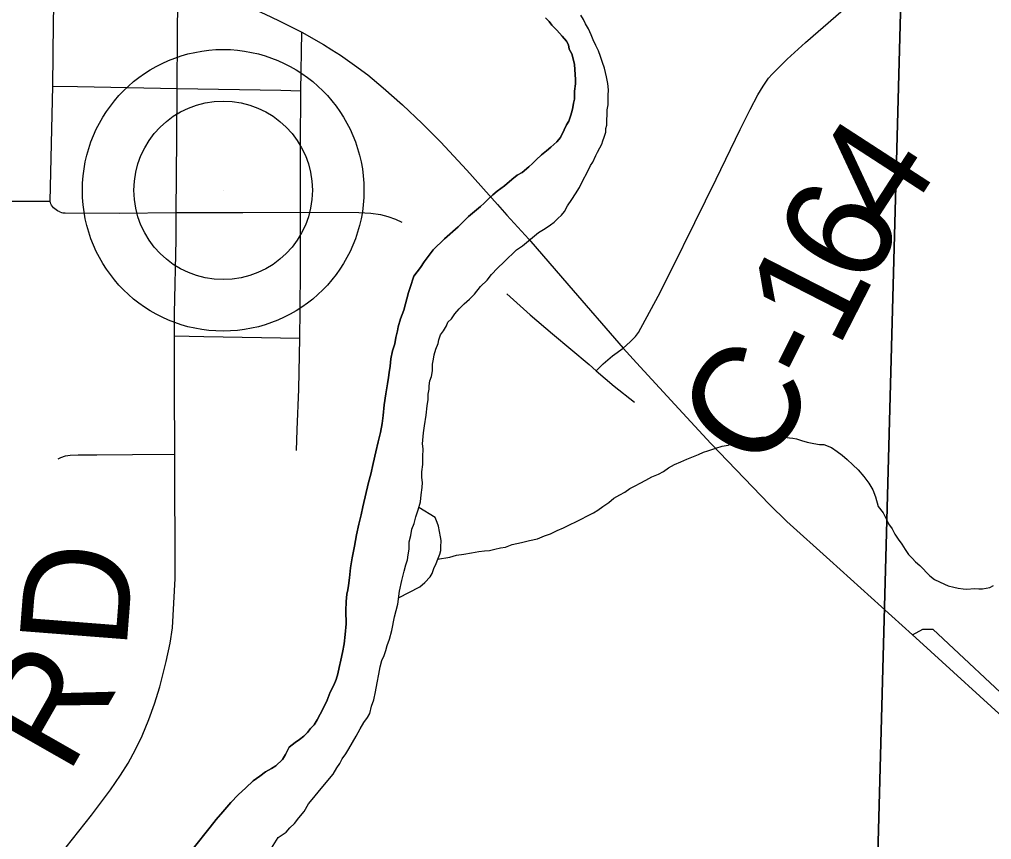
# Model space of a CAD drawing. Extents: x 2.4 to 73.1, y 4.5 to 25.6.
# Drawn here: x 35.3394 to 35.5963, y 23.2374 to 23.454 of the extents above; entities that cross this region are included whole.
import ezdxf

# ---------------------------------------------------------------- set-up
doc = ezdxf.new("R2010")
doc.units = 0
for name, color, linetype in [('GM_X_County_Road', 7, 'Continuous'), ('GM_X_County_Road_Text', 7, 'Continuous'), ('GM_X_Major_River', 7, 'Continuous'), ('GM_X_Minor_River', 7, 'Continuous'), ('GM_X_Section', 7, 'Continuous'), ('GM_X_State_Route', 7, 'Continuous'), ('GM_X_Township_Road', 7, 'Continuous'), ('GM_X_Township_Road_Text', 7, 'Continuous'), ('GM_X_Unincorporated', 7, 'Continuous'), ('GM_X_Unincorporated_Location', 7, 'Continuous')]:
    doc.layers.add(name, color=color, linetype=linetype)

msp = doc.modelspace()

# ---------------------------------------------------------------- linework, layer by layer
at = {"layer": 'GM_X_County_Road'}
msp.add_lwpolyline([(35.49893, 23.36715), (35.50083, 23.36883), (35.50162, 23.36962), (35.50218, 23.37028), (35.50295, 23.37135), (35.50818, 23.38089), (35.51184, 23.3881), (35.51787, 23.40037), (35.52348, 23.41182), (35.52986, 23.42497), (35.53249, 23.43024), (35.53454, 23.43406), (35.53591, 23.43635), (35.53661, 23.43742), (35.53735, 23.43853), (35.53829, 23.43956), (35.53942, 23.44071), (35.54226, 23.44354), (35.54709, 23.4479), (35.55976, 23.45895)], dxfattribs=at)
at = {"layer": 'GM_X_Major_River'}
for points in [[(35.4424, 23.31413), (35.44244, 23.31603), (35.44287, 23.31773), (35.4431, 23.31943), (35.44371, 23.32093), (35.44413, 23.32263), (35.44475, 23.32451), (35.44537, 23.32659), (35.44561, 23.32848), (35.44585, 23.33037), (35.44588, 23.3317), (35.44572, 23.33303), (35.44576, 23.33455), (35.446, 23.33644), (35.44605, 23.33853), (35.4461, 23.34061), (35.44595, 23.34195), (35.44621, 23.34479), (35.44645, 23.34668), (35.4469, 23.34952), (35.44715, 23.35198), (35.44739, 23.35368), (35.44742, 23.35501), (35.44764, 23.35633), (35.44767, 23.35728), (35.44789, 23.3586), (35.4483, 23.35973), (35.44853, 23.36124), (35.44857, 23.36295), (35.44879, 23.36427), (35.44901, 23.36541), (35.44943, 23.36692), (35.45004, 23.36842), (35.45025, 23.36936), (35.45066, 23.37068), (35.45145, 23.3718), (35.45225, 23.37311), (35.45265, 23.37405), (35.45362, 23.37497), (35.45442, 23.37628), (35.45559, 23.37758), (35.45695, 23.37887), (35.45831, 23.38017), (35.45967, 23.38146), (35.46125, 23.38351), (35.463, 23.38518), (35.46417, 23.38666), (35.46574, 23.38833), (35.46749, 23.39), (35.46846, 23.39092), (35.46982, 23.39222), (35.4708, 23.39314), (35.47234, 23.39424), (35.47661, 23.39774), (35.47835, 23.39883), (35.4797, 23.39975), (35.48067, 23.40048), (35.48164, 23.40141), (35.48261, 23.40233), (35.4834, 23.40326), (35.4842, 23.40476), (35.48538, 23.40644), (35.48636, 23.40793), (35.48736, 23.40961), (35.48816, 23.4113), (35.48955, 23.41373), (35.49035, 23.41542), (35.49095, 23.41636), (35.49175, 23.41804), (35.49215, 23.41898), (35.49275, 23.42011), (35.49334, 23.42104), (35.49356, 23.42198), (35.49396, 23.42292), (35.49438, 23.42424), (35.4944, 23.42519), (35.49461, 23.42613), (35.49465, 23.42746), (35.49468, 23.42879), (35.49471, 23.43012), (35.49494, 23.43144), (35.49497, 23.43277), (35.495, 23.43391), (35.49504, 23.43542), (35.49489, 23.43713), (35.49456, 23.43885), (35.49404, 23.44114), (35.49351, 23.44268), (35.49298, 23.44421), (35.49245, 23.44574), (35.49173, 23.44709), (35.49101, 23.44862), (35.49047, 23.44996), (35.48975, 23.4515), (35.48902, 23.45285), (35.48848, 23.454), (35.48775, 23.45516)], [(35.4424, 23.31413), (35.44244, 23.31603), (35.44287, 23.31773), (35.4431, 23.31943), (35.44371, 23.32093), (35.44413, 23.32263), (35.44475, 23.32451), (35.44537, 23.32659), (35.44561, 23.32848), (35.44585, 23.33037), (35.44588, 23.3317), (35.44572, 23.33303), (35.44576, 23.33455), (35.446, 23.33644), (35.44605, 23.33853), (35.4461, 23.34061), (35.44595, 23.34195), (35.44621, 23.34479), (35.44645, 23.34668), (35.4469, 23.34952), (35.44715, 23.35198), (35.44739, 23.35368), (35.44742, 23.35501), (35.44764, 23.35633), (35.44767, 23.35728), (35.44789, 23.3586), (35.4483, 23.35973), (35.44853, 23.36124), (35.44857, 23.36295), (35.44879, 23.36427), (35.44901, 23.36541), (35.44943, 23.36692), (35.45004, 23.36842), (35.45025, 23.36936), (35.45066, 23.37068), (35.45145, 23.3718), (35.45225, 23.37311), (35.45265, 23.37405), (35.45362, 23.37497), (35.45442, 23.37628), (35.45559, 23.37758), (35.45695, 23.37887), (35.45831, 23.38017), (35.45967, 23.38146), (35.46125, 23.38351), (35.463, 23.38518), (35.46417, 23.38666), (35.46574, 23.38833), (35.46749, 23.39), (35.46846, 23.39092), (35.46982, 23.39222), (35.4708, 23.39314), (35.47234, 23.39424), (35.47661, 23.39774), (35.47835, 23.39883), (35.4797, 23.39975), (35.48067, 23.40048), (35.48164, 23.40141), (35.48261, 23.40233), (35.4834, 23.40326), (35.4842, 23.40476), (35.48538, 23.40644), (35.48636, 23.40793), (35.48736, 23.40961), (35.48816, 23.4113), (35.48955, 23.41373), (35.49035, 23.41542), (35.49095, 23.41636), (35.49175, 23.41804), (35.49215, 23.41898), (35.49275, 23.42011), (35.49334, 23.42104), (35.49356, 23.42198), (35.49396, 23.42292), (35.49438, 23.42424), (35.4944, 23.42519), (35.49461, 23.42613), (35.49465, 23.42746), (35.49468, 23.42879), (35.49471, 23.43012), (35.49494, 23.43144), (35.49497, 23.43277), (35.495, 23.43391), (35.49504, 23.43542), (35.49489, 23.43713), (35.49456, 23.43885), (35.49404, 23.44114), (35.49351, 23.44268), (35.49298, 23.44421), (35.49245, 23.44574), (35.49173, 23.44709), (35.49101, 23.44862), (35.49047, 23.44996), (35.48975, 23.4515), (35.48902, 23.45285), (35.48848, 23.454), (35.48775, 23.45516)], [(35.47843, 23.45445), (35.47935, 23.45347), (35.48009, 23.45251), (35.48138, 23.45115), (35.48286, 23.44959), (35.48397, 23.44823), (35.48451, 23.44727), (35.48467, 23.44613), (35.4854, 23.44497), (35.48575, 23.44363), (35.48609, 23.4421), (35.48637, 23.43811), (35.48634, 23.43697), (35.4861, 23.43508), (35.48608, 23.43413), (35.48605, 23.43299), (35.48583, 23.43186), (35.48561, 23.43073), (35.48539, 23.42959), (35.48499, 23.42847), (35.48457, 23.42715), (35.48398, 23.42621), (35.48338, 23.4249), (35.48237, 23.42284), (35.4814, 23.42172), (35.47984, 23.42024), (35.47868, 23.41932), (35.47732, 23.41822), (35.47596, 23.41693), (35.47498, 23.416), (35.47401, 23.41508), (35.47226, 23.4136), (35.47092, 23.41288), (35.46956, 23.41177), (35.46762, 23.41011), (35.46665, 23.40938), (35.46568, 23.40865), (35.46452, 23.40773), (35.46335, 23.40662), (35.46218, 23.40551), (35.46121, 23.40458), (35.45966, 23.40329), (35.4581, 23.402), (35.45538, 23.39922), (35.45169, 23.39609), (35.44876, 23.39313), (35.4464, 23.38996), (35.44542, 23.38847), (35.44365, 23.38624), (35.44262, 23.38322), (35.44221, 23.38191), (35.44095, 23.37719), (35.44014, 23.37493), (35.43951, 23.37286), (35.4393, 23.37173), (35.43887, 23.37003), (35.43864, 23.36833), (35.43802, 23.36645), (35.43759, 23.36437), (35.43735, 23.36248), (35.43712, 23.36077), (35.4369, 23.35945), (35.43666, 23.35775), (35.43622, 23.3551), (35.43576, 23.35227), (35.4355, 23.34943), (35.43526, 23.34734), (35.43482, 23.34489), (35.43419, 23.34243), (35.43355, 23.33979), (35.4329, 23.33677), (35.43226, 23.33394), (35.43163, 23.33168), (35.43014, 23.32526), (35.42971, 23.32319), (35.42908, 23.32073), (35.42844, 23.3179), (35.42798, 23.31488), (35.42733, 23.31186), (35.42689, 23.30921), (35.42663, 23.30656), (35.42639, 23.30448), (35.42617, 23.30334), (35.42595, 23.30221), (35.42571, 23.30032), (35.42565, 23.29785), (35.42575, 23.29443), (35.42549, 23.29159), (35.42524, 23.28913)], [(35.42524, 23.28913), (35.42549, 23.29159), (35.42575, 23.29443), (35.42565, 23.29785), (35.42571, 23.30032), (35.42595, 23.30221), (35.42617, 23.30334), (35.42639, 23.30448), (35.42663, 23.30656), (35.42689, 23.30921), (35.42733, 23.31186), (35.42798, 23.31488), (35.42844, 23.3179), (35.42908, 23.32073), (35.42971, 23.32319), (35.43014, 23.32526), (35.43163, 23.33168), (35.43226, 23.33394), (35.4329, 23.33677), (35.43355, 23.33979), (35.43419, 23.34243), (35.43482, 23.34489), (35.43526, 23.34734), (35.4355, 23.34943), (35.43576, 23.35227), (35.43622, 23.3551), (35.43666, 23.35775), (35.4369, 23.35945), (35.43712, 23.36077), (35.43735, 23.36248), (35.43759, 23.36437), (35.43802, 23.36645), (35.43864, 23.36833), (35.43887, 23.37003), (35.4393, 23.37173), (35.43951, 23.37286), (35.44014, 23.37493), (35.44095, 23.37719), (35.44221, 23.38191), (35.44262, 23.38322), (35.44365, 23.38624), (35.44542, 23.38847), (35.4464, 23.38996), (35.44876, 23.39313), (35.45169, 23.39609), (35.45538, 23.39922), (35.4581, 23.402), (35.45966, 23.40329), (35.46121, 23.40458), (35.46218, 23.40551), (35.46335, 23.40662), (35.46452, 23.40773), (35.46568, 23.40865), (35.46665, 23.40938), (35.46762, 23.41011), (35.46956, 23.41177), (35.47092, 23.41288), (35.47226, 23.4136), (35.47401, 23.41508), (35.47498, 23.416), (35.47596, 23.41693), (35.47732, 23.41822), (35.47868, 23.41932), (35.47984, 23.42024), (35.4814, 23.42172), (35.48237, 23.42284), (35.48338, 23.4249), (35.48398, 23.42621), (35.48457, 23.42715), (35.48499, 23.42847), (35.48539, 23.42959), (35.48561, 23.43073), (35.48583, 23.43186), (35.48605, 23.43299), (35.48608, 23.43413), (35.4861, 23.43508), (35.48634, 23.43697), (35.48637, 23.43811), (35.48609, 23.4421), (35.48575, 23.44363), (35.4854, 23.44497), (35.48467, 23.44613), (35.48451, 23.44727), (35.48397, 23.44823), (35.48286, 23.44959), (35.48138, 23.45115), (35.48009, 23.45251), (35.47935, 23.45347), (35.47843, 23.45445)], [(35.40602, 23.23513), (35.4078, 23.23793), (35.40993, 23.2394), (35.41091, 23.24051), (35.41208, 23.24162), (35.41325, 23.24311), (35.41462, 23.24479), (35.41582, 23.24684), (35.41719, 23.24852), (35.41875, 23.25038), (35.42228, 23.25465), (35.42327, 23.25634), (35.42406, 23.25746), (35.42466, 23.25877), (35.42565, 23.26007), (35.42644, 23.26138), (35.42743, 23.26307), (35.42842, 23.26475), (35.42942, 23.26662), (35.43041, 23.26831), (35.4314, 23.26961), (35.43199, 23.27073), (35.43242, 23.27262), (35.43303, 23.27431), (35.43347, 23.27639), (35.43391, 23.27885), (35.43435, 23.28111), (35.43477, 23.283), (35.43519, 23.2847), (35.4358, 23.28601), (35.43621, 23.28733), (35.43662, 23.28865), (35.43724, 23.29034), (35.43786, 23.29261), (35.43852, 23.2962), (35.43937, 23.29959), (35.43984, 23.303), (35.44048, 23.30583), (35.44111, 23.30828), (35.44153, 23.30998), (35.44195, 23.3113), (35.44217, 23.31262), (35.4424, 23.31413)], [(35.40602, 23.23513), (35.4078, 23.23793), (35.40993, 23.2394), (35.41091, 23.24051), (35.41208, 23.24162), (35.41325, 23.24311), (35.41462, 23.24479), (35.41582, 23.24684), (35.41719, 23.24852), (35.41875, 23.25038), (35.42228, 23.25465), (35.42327, 23.25634), (35.42406, 23.25746), (35.42466, 23.25877), (35.42565, 23.26007), (35.42644, 23.26138), (35.42743, 23.26307), (35.42842, 23.26475), (35.42942, 23.26662), (35.43041, 23.26831), (35.4314, 23.26961), (35.43199, 23.27073), (35.43242, 23.27262), (35.43303, 23.27431), (35.43347, 23.27639), (35.43391, 23.27885), (35.43435, 23.28111), (35.43477, 23.283), (35.43519, 23.2847), (35.4358, 23.28601), (35.43621, 23.28733), (35.43662, 23.28865), (35.43724, 23.29034), (35.43786, 23.29261), (35.43852, 23.2962), (35.43937, 23.29959), (35.43984, 23.303), (35.44048, 23.30583), (35.44111, 23.30828), (35.44153, 23.30998), (35.44195, 23.3113), (35.44217, 23.31262), (35.4424, 23.31413)], [(35.42524, 23.28913), (35.4248, 23.28686), (35.42437, 23.28478), (35.42394, 23.2829), (35.42352, 23.2812), (35.4231, 23.27969), (35.4225, 23.27819), (35.4215, 23.27632), (35.42069, 23.27425), (35.41968, 23.27199), (35.41888, 23.2705), (35.41808, 23.269), (35.41729, 23.26769), (35.41632, 23.26676), (35.41553, 23.26565), (35.41456, 23.26472), (35.4134, 23.2638), (35.41224, 23.26307), (35.41069, 23.26178), (35.40969, 23.25991), (35.4089, 23.2586), (35.40714, 23.25693), (35.40599, 23.2562), (35.40444, 23.25529), (35.4029, 23.2542), (35.40116, 23.25291), (35.39921, 23.25106), (35.39726, 23.24921), (35.39531, 23.24717), (35.39316, 23.24476), (35.3914, 23.24272), (35.38983, 23.24067), (35.38532, 23.23509)], [(35.38532, 23.23509), (35.38983, 23.24067), (35.3914, 23.24272), (35.39316, 23.24476), (35.39531, 23.24717), (35.39726, 23.24921), (35.39921, 23.25106), (35.40116, 23.25291), (35.4029, 23.2542), (35.40444, 23.25529), (35.40599, 23.2562), (35.40714, 23.25693), (35.4089, 23.2586), (35.40969, 23.25991), (35.41069, 23.26178), (35.41224, 23.26307), (35.4134, 23.2638), (35.41456, 23.26472), (35.41553, 23.26565), (35.41632, 23.26676), (35.41729, 23.26769), (35.41808, 23.269), (35.41888, 23.2705), (35.41968, 23.27199), (35.42069, 23.27425), (35.4215, 23.27632), (35.4225, 23.27819), (35.4231, 23.27969), (35.42352, 23.2812), (35.42394, 23.2829), (35.42437, 23.28478), (35.4248, 23.28686), (35.42524, 23.28913)]]:
    msp.add_lwpolyline(points, dxfattribs=at)
at = {"layer": 'GM_X_Minor_River'}
for points in [[(35.44992, 23.31145), (35.45317, 23.31196), (35.45489, 23.31249), (35.4568, 23.31282), (35.4589, 23.31315), (35.4608, 23.31348), (35.46233, 23.31363), (35.46366, 23.31378), (35.465, 23.31413), (35.46653, 23.31447), (35.46786, 23.31463), (35.46959, 23.31534), (35.47207, 23.31585), (35.47417, 23.31636), (35.47627, 23.31688), (35.47819, 23.31759), (35.47972, 23.31812), (35.48146, 23.31903), (35.48318, 23.31974), (35.48492, 23.32065), (35.48645, 23.32137), (35.48799, 23.32209), (35.48934, 23.32281), (35.49107, 23.32372), (35.49223, 23.32445), (35.49358, 23.32536), (35.49513, 23.32646), (35.49649, 23.32757), (35.49803, 23.32848), (35.49938, 23.3292), (35.50073, 23.33012), (35.50208, 23.33084), (35.50343, 23.33157), (35.50496, 23.33229), (35.50651, 23.3332), (35.50823, 23.33391), (35.50958, 23.33464), (35.51093, 23.33556), (35.51248, 23.33647), (35.5142, 23.33718), (35.51574, 23.3379), (35.51881, 23.33915), (35.52016, 23.33969), (35.5213, 23.34004), (35.52341, 23.34074), (35.52513, 23.34127), (35.52666, 23.34161), (35.52801, 23.34215), (35.52934, 23.34249), (35.53068, 23.34284), (35.53183, 23.34319), (35.53297, 23.34335), (35.53412, 23.34351), (35.53545, 23.34367), (35.53678, 23.34382), (35.53811, 23.34379), (35.54001, 23.34374), (35.54153, 23.3437), (35.54285, 23.34348), (35.5438, 23.34345), (35.54475, 23.34324), (35.54607, 23.34283), (35.54758, 23.34241), (35.54927, 23.34199), (35.55079, 23.34176), (35.55193, 23.34173), (35.554, 23.34092), (35.55549, 23.33993), (35.55679, 23.33895), (35.55809, 23.33778), (35.55958, 23.33641), (35.56106, 23.33504), (35.56254, 23.3333), (35.56382, 23.33156), (35.56492, 23.32982), (35.56563, 23.3279), (35.56633, 23.32542), (35.56761, 23.32368), (35.56852, 23.32195), (35.56906, 23.32079), (35.56998, 23.31944), (35.5707, 23.31809), (35.57162, 23.31674), (35.57253, 23.31539), (35.57345, 23.31404), (35.57436, 23.31269), (35.57529, 23.31171), (35.57621, 23.31074), (35.57733, 23.30976), (35.57992, 23.30704), (35.58122, 23.30606), (35.58254, 23.30546), (35.58385, 23.30485), (35.58479, 23.30445), (35.5863, 23.30403), (35.58743, 23.30381), (35.58876, 23.30359), (35.58971, 23.30357)], [(35.4396, 23.30125), (35.44518, 23.30419), (35.44654, 23.30529), (35.44791, 23.30678), (35.4485, 23.30771), (35.44892, 23.30903), (35.44952, 23.31034), (35.44993, 23.31147), (35.45053, 23.31279), (35.45074, 23.31373), (35.45077, 23.31468), (35.45081, 23.31639), (35.45065, 23.31734), (35.45015, 23.3202), (35.44979, 23.32116), (35.44926, 23.3225), (35.44492, 23.32507)], [(35.58971, 23.30357), (35.5918, 23.3037), (35.59294, 23.30367), (35.59389, 23.30365), (35.59484, 23.30381), (35.5958, 23.30398), (35.59676, 23.30453)]]:
    msp.add_lwpolyline(points, dxfattribs=at)
at = {"layer": 'GM_X_Section'}
for points in [[(35.07727, 23.59263), (35.57563, 23.58341), (35.56221, 23.08304), (35.06465, 23.08503)], [(35.57563, 23.58341), (36.07683, 23.58085), (36.06714, 23.07946), (35.56221, 23.08304)]]:
    msp.add_lwpolyline(points, close=True, dxfattribs=at)
at = {"layer": 'GM_X_State_Route'}
for p, q in [((35.57535, 23.29151), (35.5772, 23.28982)), ((35.5772, 23.28982), (35.62684, 23.24449))]:
    msp.add_line(p, q, dxfattribs=at)
for points in [[(35.38229, 23.46341), (35.38578, 23.46236), (35.39159, 23.46048), (35.39662, 23.45871), (35.40066, 23.45707), (35.40431, 23.45542), (35.40789, 23.45374), (35.41405, 23.45067)], [(35.41405, 23.45067), (35.41975, 23.44735), (35.42199, 23.44601), (35.42423, 23.44456), (35.42794, 23.44196), (35.43144, 23.43934), (35.43553, 23.43599), (35.44066, 23.43144), (35.44585, 23.42652), (35.45065, 23.42165), (35.45766, 23.41417), (35.46575, 23.40515), (35.46821, 23.40235), (35.47402, 23.39594), (35.4846, 23.38371), (35.49893, 23.36715)], [(35.49893, 23.36715), (35.50245, 23.36334), (35.51263, 23.35231), (35.52209, 23.34201), (35.53756, 23.3259), (35.54221, 23.32144), (35.55358, 23.31121), (35.57535, 23.29151)]]:
    msp.add_lwpolyline(points, dxfattribs=at)
at = {"layer": 'GM_X_Township_Road'}
for p, q in [((35.4138, 23.43517), (35.41405, 23.45067)), ((35.34756, 23.40603), (35.34824, 23.43636)), ((35.38102, 23.42268), (35.38112, 23.43579)), ((35.38085, 23.40301), (35.38102, 23.42268)), ((35.41371, 23.40312), (35.41367, 23.41672))]:
    msp.add_line(p, q, dxfattribs=at)
for points in [[(35.34824, 23.43636), (35.34847, 23.45312), (35.34866, 23.46614), (35.34869, 23.46805)], [(35.38112, 23.43579), (35.38119, 23.44984), (35.38131, 23.45916), (35.38135, 23.46003), (35.38147, 23.46085), (35.38167, 23.46155), (35.38188, 23.46216), (35.38229, 23.46341)], [(35.34824, 23.43636), (35.35478, 23.43627), (35.38112, 23.43579)], [(35.38112, 23.43579), (35.40849, 23.43529), (35.4138, 23.43517)], [(35.41367, 23.41672), (35.41366, 23.42075), (35.4138, 23.43517)], [(35.26219, 23.36384), (35.26232, 23.37536), (35.26275, 23.39883), (35.26286, 23.40085), (35.26299, 23.40178), (35.26325, 23.40261), (35.2635, 23.40335), (35.26386, 23.40401), (35.26423, 23.40458), (35.26465, 23.40508), (35.26514, 23.40549), (35.26571, 23.4059), (35.26633, 23.40619), (35.26695, 23.40644), (35.26789, 23.40668), (35.26884, 23.40677), (35.28628, 23.40642), (35.31766, 23.40605), (35.34756, 23.40603)], [(35.35006, 23.40322), (35.34946, 23.4035), (35.34911, 23.40375), (35.3488, 23.40399), (35.34846, 23.4043), (35.34816, 23.40464), (35.34793, 23.40493), (35.34774, 23.40532), (35.34756, 23.40603)], [(35.35006, 23.40322), (35.35055, 23.40302), (35.35093, 23.40294), (35.35155, 23.4029), (35.36582, 23.40287), (35.38085, 23.40301)], [(35.38038, 23.37045), (35.38042, 23.37633), (35.3808, 23.39589), (35.38085, 23.40301)], [(35.38085, 23.40301), (35.39846, 23.40305), (35.41371, 23.40312)], [(35.41348, 23.36985), (35.41363, 23.37724), (35.41371, 23.38799), (35.41371, 23.40312)], [(35.41371, 23.40312), (35.4291, 23.403), (35.43226, 23.40285), (35.43481, 23.40252), (35.43677, 23.40197), (35.43881, 23.40122), (35.4405, 23.40046)], [(35.46818, 23.38155), (35.47441, 23.37601), (35.4803, 23.37098), (35.48994, 23.3629), (35.49184, 23.36125)], [(35.3805, 23.33916), (35.38044, 23.35707), (35.38038, 23.37045)], [(35.38038, 23.37045), (35.38815, 23.3703), (35.41348, 23.36985)], [(35.41267, 23.34013), (35.41281, 23.34561), (35.41321, 23.35634), (35.41348, 23.36985)], [(35.49184, 23.36125), (35.49364, 23.36306), (35.49616, 23.3652), (35.49893, 23.36715)], [(35.49184, 23.36125), (35.49658, 23.35713), (35.50193, 23.3529)], [(35.34843, 23.23116), (35.35846, 23.24385), (35.36349, 23.25058), (35.36617, 23.25442), (35.36816, 23.2576), (35.37011, 23.26117), (35.37185, 23.26484), (35.37366, 23.26916), (35.37514, 23.27328), (35.3765, 23.27776), (35.3782, 23.2844), (35.37925, 23.28928), (35.37989, 23.2933), (35.38057, 23.30632), (35.3805, 23.33916)], [(35.34965, 23.33798), (35.35041, 23.33834), (35.35158, 23.33873), (35.35281, 23.33894), (35.35497, 23.33899), (35.35987, 23.33902), (35.36931, 23.33915), (35.3805, 23.33916)], [(35.57535, 23.29151), (35.57814, 23.29299), (35.58077, 23.29299), (35.60412, 23.27112), (35.60806, 23.2703), (35.61034, 23.27123), (35.61202, 23.27381), (35.61239, 23.27418), (35.61287, 23.27446), (35.6136, 23.27478), (35.61451, 23.27496)]]:
    msp.add_lwpolyline(points, dxfattribs=at)
at = {"layer": 'GM_X_Unincorporated'}
for radius in [0.0372, 0.02358]:
    msp.add_circle((35.39326, 23.40888), radius, dxfattribs=at)
at = {"layer": 'GM_X_Unincorporated_Location'}
msp.add_line((35.39326, 23.40888), (35.39326, 23.40888), dxfattribs=at)

# ---------------------------------------------------------------- texts
at = {"layer": 'GM_X_County_Road_Text'}
for s, rotation, p in [('4', 57.0403, (35.57118, 23.39726)), ('6', 62.9421, (35.5636, 23.38234)), ('1', 62.916, (35.55563, 23.36675)), ('-', 63.2414, (35.55039, 23.35637)), ('C', 55.4444, (35.53501, 23.33352))]:
    msp.add_text(s, height=0.02841, rotation=rotation, dxfattribs=at).set_placement(p)
at = {"layer": 'GM_X_Township_Road_Text'}
for s, rotation, p in [('D', 85.5428, (35.36766, 23.28718)), ('R', 60.3248, (35.3522, 23.25418))]:
    msp.add_text(s, height=0.02841, rotation=rotation, dxfattribs=at).set_placement(p)

doc.saveas('drawing.dxf')
